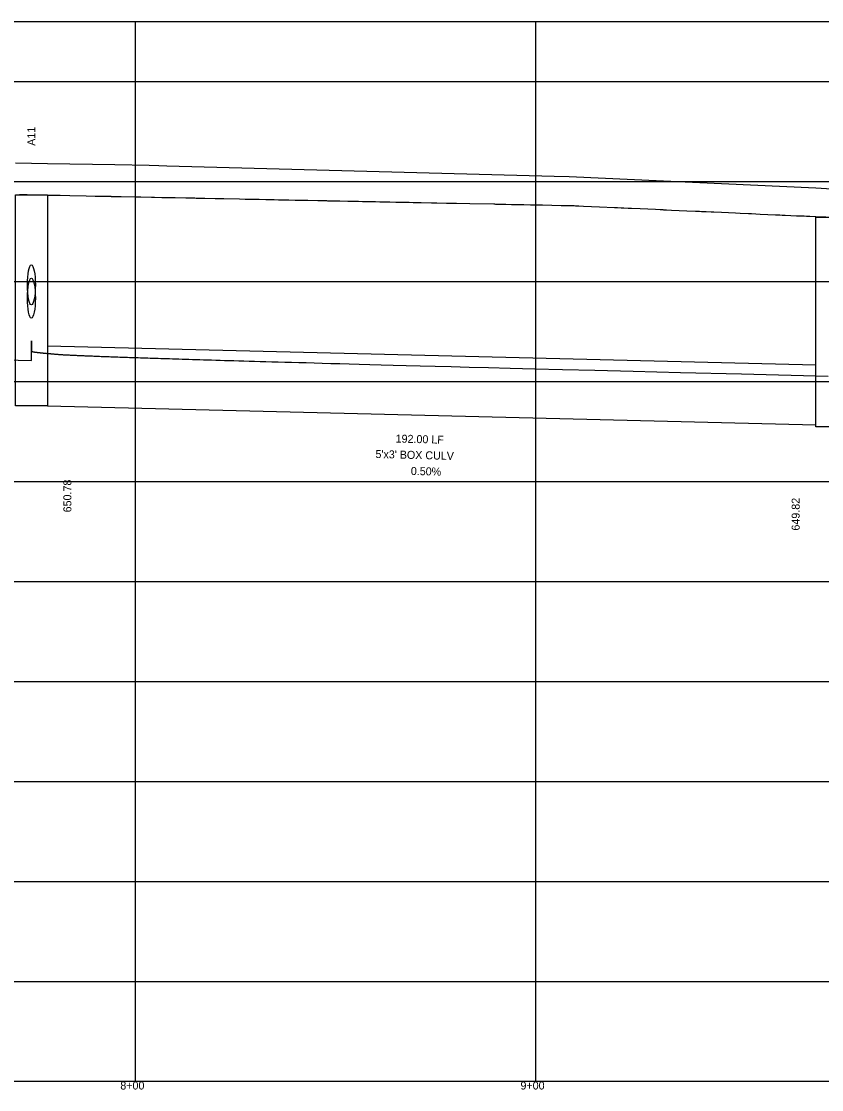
# Model space of a CAD drawing. Extents: x 2252703 to 2264864, y 13787568 to 13790989.
# Drawn here: x 2258683.5 to 2258883.5, y 13790698.5 to 13790965.5 of the extents above; entities that cross this region are included whole.
import ezdxf

# ---------------------------------------------------------------- set-up
doc = ezdxf.new("R2010")
doc.units = 0
for name, color, linetype in [('blank4', 7, 'Continuous'), ('D_DRN_PROF_HGL', 7, 'Continuous'), ('D_PROF_1', 7, 'Continuous'), ('D_PROF_NOTES_1', 7, 'Continuous'), ('Default', 7, 'Continuous'), ('Drain_PipeInside', 7, 'Continuous'), ('E_Terrain', 7, 'Continuous'), ('Inlet', 7, 'Continuous'), ('z - Construction', 7, 'Continuous')]:
    doc.layers.add(name, color=color, linetype=linetype)

msp = doc.modelspace()

# ---------------------------------------------------------------- linework, layer by layer
at = {"layer": 'blank4'}
msp.add_lwpolyline([(2257912.03, 13790700.51), (2257912.03, 13790965.51), (2261066.03, 13790965.51), (2261066.03, 13790700.51)], close=True, dxfattribs=at)
at = {"layer": 'D_DRN_PROF_HGL'}
msp.add_line((2258686, 13790880.71), (2258686, 13790885.65), dxfattribs=at)
for points in [[(2258335.68, 13790889.46), (2258686, 13790880.71)], [(2258686, 13790885.65), (2258686, 13790883.08), (2258686, 13790883.08), (2258686.01, 13790883.07), (2258686.01, 13790883.07), (2258686.01, 13790883.06), (2258686.02, 13790883.06), (2258686.02, 13790883.05), (2258686.03, 13790883.05), (2258686.04, 13790883.04), (2258686.05, 13790883.04), (2258686.06, 13790883.03), (2258686.07, 13790883.03), (2258686.09, 13790883.02), (2258686.1, 13790883.01), (2258686.12, 13790883.01), (2258686.13, 13790883), (2258686.15, 13790883), (2258686.17, 13790882.99), (2258686.19, 13790882.98), (2258686.22, 13790882.98), (2258686.24, 13790882.97), (2258686.26, 13790882.97), (2258686.29, 13790882.96), (2258686.32, 13790882.95), (2258686.35, 13790882.95), (2258686.38, 13790882.94), (2258686.41, 13790882.93), (2258686.44, 13790882.93), (2258686.48, 13790882.92), (2258686.51, 13790882.91), (2258686.55, 13790882.91), (2258686.59, 13790882.9), (2258686.63, 13790882.89), (2258686.67, 13790882.89), (2258686.72, 13790882.88), (2258686.76, 13790882.87), (2258686.81, 13790882.86), (2258686.86, 13790882.86), (2258686.91, 13790882.85), (2258686.96, 13790882.84), (2258687.01, 13790882.83), (2258687.07, 13790882.83), (2258687.13, 13790882.82), (2258687.18, 13790882.81), (2258687.24, 13790882.8), (2258687.31, 13790882.79), (2258687.37, 13790882.79), (2258687.43, 13790882.78), (2258687.5, 13790882.77), (2258687.57, 13790882.76), (2258687.64, 13790882.75), (2258687.71, 13790882.74), (2258687.79, 13790882.73), (2258687.87, 13790882.73), (2258687.94, 13790882.72), (2258688.02, 13790882.71), (2258688.11, 13790882.7), (2258688.19, 13790882.69), (2258688.28, 13790882.68), (2258688.37, 13790882.67), (2258688.46, 13790882.66), (2258688.55, 13790882.65), (2258688.64, 13790882.64), (2258688.74, 13790882.63), (2258688.84, 13790882.62), (2258688.94, 13790882.61), (2258689.04, 13790882.6), (2258689.15, 13790882.59), (2258689.26, 13790882.58), (2258689.37, 13790882.57), (2258689.48, 13790882.56), (2258689.6, 13790882.55), (2258689.71, 13790882.54), (2258689.83, 13790882.53), (2258689.96, 13790882.52), (2258690.08, 13790882.51), (2258690.21, 13790882.49), (2258690.34, 13790882.48), (2258690.47, 13790882.47), (2258690.61, 13790882.46), (2258690.75, 13790882.45), (2258690.89, 13790882.43), (2258691.03, 13790882.42), (2258691.18, 13790882.41), (2258691.33, 13790882.4), (2258691.48, 13790882.39), (2258691.64, 13790882.37), (2258691.8, 13790882.36), (2258691.96, 13790882.35), (2258692.12, 13790882.33), (2258692.29, 13790882.32), (2258692.46, 13790882.31), (2258692.64, 13790882.29), (2258692.82, 13790882.28), (2258693, 13790882.26), (2258693.18, 13790882.25), (2258693.37, 13790882.24), (2258693.56, 13790882.22), (2258693.76, 13790882.21), (2258693.95, 13790882.19), (2258694.16, 13790882.18), (2258694.36, 13790882.17), (2258694.57, 13790882.16), (2258694.79, 13790882.15), (2258695.01, 13790882.14), (2258695.23, 13790882.13), (2258695.45, 13790882.12), (2258695.68, 13790882.11), (2258695.92, 13790882.1), (2258696.16, 13790882.09), (2258696.4, 13790882.07), (2258696.65, 13790882.06), (2258696.9, 13790882.05), (2258697.16, 13790882.04), (2258697.42, 13790882.03), (2258697.69, 13790882.02), (2258697.96, 13790882.01), (2258698.24, 13790881.99), (2258698.52, 13790881.98), (2258698.81, 13790881.97), (2258699.1, 13790881.96), (2258699.4, 13790881.94), (2258699.7, 13790881.93), (2258700.01, 13790881.92), (2258700.32, 13790881.91), (2258700.65, 13790881.89), (2258700.97, 13790881.88), (2258701.31, 13790881.87), (2258701.65, 13790881.85), (2258701.99, 13790881.84), (2258702.34, 13790881.83), (2258702.7, 13790881.81), (2258703.07, 13790881.8), (2258703.44, 13790881.78), (2258703.82, 13790881.77), (2258704.21, 13790881.75), (2258704.61, 13790881.74), (2258705.01, 13790881.72), (2258705.42, 13790881.71), (2258705.84, 13790881.69), (2258706.27, 13790881.68), (2258706.71, 13790881.66), (2258707.15, 13790881.65), (2258707.61, 13790881.63), (2258708.07, 13790881.61), (2258708.54, 13790881.6), (2258709.03, 13790881.58), (2258709.52, 13790881.56), (2258710.02, 13790881.54), (2258710.54, 13790881.53), (2258711.06, 13790881.51), (2258711.6, 13790881.49), (2258712.15, 13790881.47), (2258712.71, 13790881.45), (2258713.28, 13790881.43), (2258713.86, 13790881.41), (2258714.46, 13790881.39), (2258715.07, 13790881.37), (2258715.7, 13790881.35), (2258716.34, 13790881.33), (2258716.99, 13790881.31), (2258717.66, 13790881.29), (2258718.35, 13790881.27), (2258719.05, 13790881.24), (2258719.77, 13790881.22), (2258720.51, 13790881.2), (2258721.27, 13790881.17), (2258722.04, 13790881.15), (2258722.84, 13790881.12), (2258723.65, 13790881.1), (2258724.49, 13790881.07), (2258725.35, 13790881.05), (2258726.23, 13790881.02), (2258727.14, 13790880.99), (2258728.07, 13790880.96), (2258729.03, 13790880.93), (2258730.02, 13790880.9), (2258731.03, 13790880.87), (2258732.08, 13790880.84), (2258733.16, 13790880.81), (2258734.27, 13790880.78), (2258735.42, 13790880.74), (2258736.6, 13790880.71), (2258737.83, 13790880.67), (2258739.09, 13790880.64), (2258740.4, 13790880.6), (2258741.76, 13790880.56), (2258743.16, 13790880.52), (2258744.62, 13790880.48), (2258746.13, 13790880.44), (2258747.71, 13790880.39), (2258749.34, 13790880.35), (2258751.05, 13790880.3), (2258752.83, 13790880.25), (2258754.69, 13790880.2), (2258756.64, 13790880.14), (2258758.68, 13790880.09), (2258760.82, 13790880.03), (2258763.07, 13790879.97), (2258765.44, 13790879.9), (2258767.95, 13790879.84), (2258770.61, 13790879.76), (2258773.44, 13790879.69), (2258776.45, 13790879.61), (2258779.67, 13790879.52), (2258783.14, 13790879.43), (2258786.88, 13790879.33), (2258790.94, 13790879.23), (2258795.37, 13790879.11), (2258800.26, 13790878.98), (2258805.68, 13790878.84), (2258811.78, 13790878.68), (2258818.73, 13790878.51), (2258826.8, 13790878.3), (2258836.38, 13790878.05), (2258848.18, 13790877.75), (2258863.47, 13790877.37), (2258885.09, 13790876.82)]]:
    msp.add_lwpolyline(points, dxfattribs=at)
at = {"layer": 'D_PROF_1'}
msp.add_lwpolyline([(2258683, 13790922.23), (2258684.89, 13790922.2), (2258684.95, 13790922.19), (2258684.99, 13790922.19), (2258685.02, 13790922.19), (2258685.09, 13790922.19), (2258685.68, 13790922.18), (2258686, 13790922.17), (2258686, 13790922.17), (2258687.99, 13790922.13), (2258690, 13790922.09), (2258690, 13790922.09), (2258691.6, 13790922.06), (2258691.83, 13790922.06), (2258691.96, 13790922.05), (2258693.24, 13790922.03), (2258695.59, 13790921.98), (2258699.7, 13790921.9), (2258701.96, 13790921.85), (2258704.47, 13790921.8), (2258705.86, 13790921.78), (2258705.91, 13790921.77), (2258706, 13790921.77), (2258706.12, 13790921.77), (2258706.19, 13790921.77), (2258706.41, 13790921.76), (2258706.53, 13790921.76), (2258708.45, 13790921.72), (2258711.96, 13790921.65), (2258713.39, 13790921.63), (2258716, 13790921.57), (2258716.51, 13790921.56), (2258716.79, 13790921.56), (2258718.62, 13790921.52), (2258721.96, 13790921.45), (2258724.57, 13790921.4), (2258726, 13790921.37), (2258726.3, 13790921.37), (2258726.83, 13790921.36), (2258727.19, 13790921.35), (2258727.39, 13790921.35), (2258727.76, 13790921.34), (2258727.96, 13790921.33), (2258729.38, 13790921.31), (2258731.96, 13790921.25), (2258734.1, 13790921.21), (2258737.99, 13790921.13), (2258739.4, 13790921.1), (2258741.96, 13790921.05), (2258742.9, 13790921.03), (2258744.61, 13790921), (2258745.51, 13790920.98), (2258746, 13790920.97), (2258746.64, 13790920.96), (2258747.8, 13790920.94), (2258748.18, 13790920.93), (2258748.39, 13790920.93), (2258748.4, 13790920.92), (2258748.42, 13790920.92), (2258748.53, 13790920.92), (2258748.59, 13790920.92), (2258748.66, 13790920.92), (2258748.78, 13790920.92), (2258748.97, 13790920.91), (2258749.07, 13790920.91), (2258749.28, 13790920.91), (2258749.4, 13790920.9), (2258750.31, 13790920.89), (2258751.96, 13790920.85), (2258753.48, 13790920.82), (2258754.31, 13790920.81), (2258754.51, 13790920.8), (2258754.61, 13790920.8), (2258754.93, 13790920.79), (2258755.11, 13790920.79), (2258757.63, 13790920.74), (2258759.02, 13790920.71), (2258759.13, 13790920.71), (2258759.19, 13790920.71), (2258759.72, 13790920.7), (2258760, 13790920.69), (2258760.7, 13790920.68), (2258761.96, 13790920.65), (2258763.08, 13790920.63), (2258765.11, 13790920.59), (2258765.24, 13790920.59), (2258765.31, 13790920.59), (2258765.41, 13790920.58), (2258765.61, 13790920.58), (2258765.86, 13790920.58), (2258766, 13790920.57), (2258767.77, 13790920.54), (2258768.75, 13790920.52), (2258768.76, 13790920.52), (2258768.77, 13790920.52), (2258769.01, 13790920.51), (2258769.45, 13790920.5), (2258769.49, 13790920.5), (2258769.57, 13790920.5), (2258769.72, 13790920.5), (2258769.79, 13790920.5), (2258770.47, 13790920.48), (2258770.84, 13790920.48), (2258771.23, 13790920.47), (2258771.96, 13790920.45), (2258773.08, 13790920.43), (2258775.13, 13790920.39), (2258775.44, 13790920.38), (2258775.61, 13790920.38), (2258777.08, 13790920.35), (2258779.75, 13790920.3), (2258780.17, 13790920.29), (2258780.39, 13790920.29), (2258781.4, 13790920.26), (2258781.96, 13790920.25), (2258783.39, 13790920.23), (2258786, 13790920.17), (2258787.33, 13790920.15), (2258789.75, 13790920.1), (2258789.86, 13790920.1), (2258789.92, 13790920.09), (2258790.61, 13790920.08), (2258791, 13790920.07), (2258791.61, 13790920.06), (2258791.96, 13790920.05), (2258792.16, 13790920.05), (2258792.27, 13790920.05), (2258795.58, 13790919.98), (2258801.6, 13790919.86), (2258801.72, 13790919.86), (2258801.96, 13790919.85), (2258804.57, 13790919.8), (2258806, 13790919.77), (2258809.05, 13790919.71), (2258810.72, 13790919.68), (2258810.79, 13790919.68), (2258810.83, 13790919.68), (2258811.23, 13790919.67), (2258811.96, 13790919.65), (2258812.11, 13790919.65), (2258812.2, 13790919.65), (2258812.73, 13790919.64), (2258813.71, 13790919.62), (2258818.42, 13790919.52), (2258821, 13790919.47), (2258821.62, 13790919.45), (2258821.96, 13790919.43), (2258822.25, 13790919.42), (2258822.8, 13790919.39), (2258823.94, 13790919.34), (2258826, 13790919.25), (2258828.02, 13790919.16), (2258831.69, 13790918.99), (2258831.7, 13790918.99), (2258831.71, 13790918.99), (2258831.87, 13790918.98), (2258831.96, 13790918.98), (2258832.47, 13790918.96), (2258833.4, 13790918.92), (2258834.02, 13790918.89), (2258835.14, 13790918.84), (2258835.45, 13790918.82), (2258836, 13790918.8), (2258838.12, 13790918.7), (2258841.96, 13790918.53), (2258843.16, 13790918.48), (2258843.83, 13790918.45), (2258843.94, 13790918.44), (2258844, 13790918.44), (2258844.71, 13790918.41), (2258846, 13790918.35), (2258849.84, 13790918.18), (2258851.96, 13790918.08), (2258852.19, 13790918.07), (2258852.61, 13790918.05), (2258852.64, 13790918.05), (2258852.66, 13790918.05), (2258852.94, 13790918.04), (2258853.45, 13790918.01), (2258854.19, 13790917.98), (2258854.6, 13790917.96), (2258855.88, 13790917.9), (2258856.58, 13790917.87), (2258858.49, 13790917.79), (2258861.96, 13790917.63), (2258863.11, 13790917.58), (2258865.2, 13790917.48), (2258865.49, 13790917.47), (2258866, 13790917.45), (2258868.12, 13790917.35), (2258871.96, 13790917.18), (2258873.04, 13790917.13), (2258873.63, 13790917.1), (2258873.64, 13790917.1), (2258873.64, 13790917.1), (2258874.41, 13790917.07), (2258875.8, 13790917.01), (2258877.23, 13790916.94), (2258878.02, 13790916.91), (2258879.13, 13790916.86), (2258879.74, 13790916.83), (2258880.53, 13790916.79), (2258881.96, 13790916.73), (2258882, 13790916.73), (2258882, 13790916.73), (2258884.57, 13790916.61)], dxfattribs=at)
at = {"layer": 'Default'}
for p, q in [((2258712.03, 13790700.51), (2258712.03, 13790965.51)), ((2258812.03, 13790700.51), (2258812.03, 13790965.51))]:
    msp.add_line(p, q, dxfattribs=at)
at = {"layer": 'Drain_PipeInside'}
for p, q in [((2258690, 13790884.42), (2258882, 13790879.62)), ((2258690, 13790869.42), (2258882, 13790864.62))]:
    msp.add_line(p, q, dxfattribs=at)
for centre in [(2258686, 13790899.63), (2258686, 13790896.33)]:
    msp.add_ellipse(centre, major_axis=(0, 5), ratio=0.2, dxfattribs=at)
at = {"layer": 'E_Terrain'}
msp.add_lwpolyline([(2258682, 13790930.13), (2258686, 13790930.06), (2258686, 13790930.06), (2258690, 13790930), (2258690, 13790930), (2258706.82, 13790929.73), (2258715.43, 13790929.57), (2258717.85, 13790929.46), (2258719.82, 13790929.41), (2258816.66, 13790926.78), (2258820.37, 13790926.72), (2258882, 13790923.87), (2258882, 13790923.87), (2258886, 13790923.69)], dxfattribs=at)
at = {"layer": 'Inlet'}
for points in [[(2258682, 13790922.17), (2258690, 13790922.17), (2258690, 13790869.42), (2258682, 13790869.42)], [(2258882, 13790916.55), (2258890, 13790916.55), (2258890, 13790864.12), (2258882, 13790864.12)]]:
    msp.add_lwpolyline(points, close=True, dxfattribs=at)
at = {"layer": 'z - Construction'}
for p, q in [((2257912.03, 13790950.51), (2261066.03, 13790950.51)), ((2257912.03, 13790925.51), (2261066.03, 13790925.51)), ((2257912.03, 13790900.51), (2261066.03, 13790900.51)), ((2257912.03, 13790875.51), (2261066.03, 13790875.51)), ((2257912.03, 13790850.51), (2261066.03, 13790850.51)), ((2257912.03, 13790825.51), (2261066.03, 13790825.51)), ((2257912.03, 13790800.51), (2261066.03, 13790800.51)), ((2257912.03, 13790775.51), (2261066.03, 13790775.51)), ((2257912.03, 13790750.51), (2261066.03, 13790750.51)), ((2257912.03, 13790725.51), (2261066.03, 13790725.51))]:
    msp.add_line(p, q, dxfattribs=at)

# ---------------------------------------------------------------- texts
at = {"layer": 'D_PROF_NOTES_1'}
for s, rotation, p in [('A11', 90, (2258687, 13790934.41)), ('192.00 LF', 358.5679, (2258777.01, 13790860.24)), ("5'x3' BOX CULV", 358.5679, (2258771.97, 13790856.37)), ('0.50%', 358.5679, (2258780.81, 13790852.14)), ('650.78', 90, (2258696, 13790842.78)), ('649.82', 90, (2258878, 13790838.23))]:
    msp.add_text(s, height=2, rotation=rotation, dxfattribs=at).set_placement(p)
at = {"layer": 'Default'}
for s, p in [('8+00', (2258708.23, 13790698.51)), ('9+00', (2258808.23, 13790698.51))]:
    msp.add_text(s, height=2, dxfattribs=at).set_placement(p)

doc.saveas('drawing.dxf')
